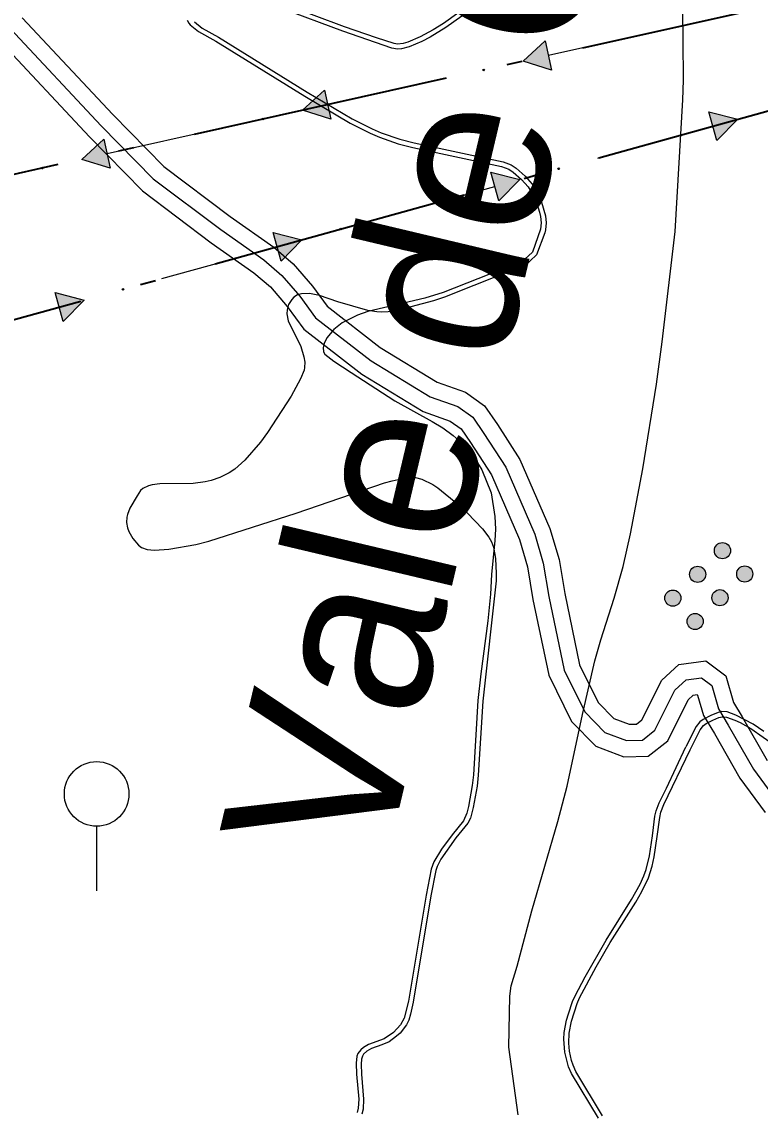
# Model space of a CAD drawing. Extents: x -64005 to -55000, y -89025 to -80000.
# Drawn here: x -61242 to -60785, y -85181 to -84506 of the extents above; entities that cross this region are included whole.
import ezdxf
from ezdxf.enums import TextEntityAlignment as Align

# ---------------------------------------------------------------- set-up
doc = ezdxf.new("R2010")
doc.units = 0
doc.header["$LTSCALE"] = 32
doc.linetypes.add('DOT_DASHED', pattern=[7.7, 5, -1.2, 0.3, -1.2])
doc.linetypes.add('LONG_DASHED', pattern=[7.5, 6, -1.5])
for name, color, linetype, lineweight in [('12', 7, 'Continuous', 25), ('18', 7, 'Continuous', 25), ('2', 7, 'Continuous', 25), ('24', 7, 'Continuous', 25), ('32', 7, 'Continuous', 25), ('39', 7, 'LONG_DASHED', 25), ('7', 7, 'Continuous', 13), ('8', 7, 'Continuous', 25)]:
    doc.layers.add(name, color=color, linetype=linetype, lineweight=lineweight)
doc.layers.add('46', color=7, linetype='Continuous')

msp = doc.modelspace()

# ---------------------------------------------------------------- hatches: boundary and pattern name
at = {"layer": '12'}
for points in [[(-60804.96, -84829.87, 1), (-60812.19, -84836.78, 1)], [(-60820.32, -84844.56, 1), (-60827.55, -84851.47, 1)], [(-60791.14, -84844.33, 1), (-60798.37, -84851.24, 1)], [(-60835.68, -84859.24, 1), (-60842.91, -84866.15, 1)], [(-60806.5, -84859.01, 1), (-60813.73, -84865.92, 1)], [(-60821.86, -84873.7, 1), (-60829.09, -84880.61, 1)]]:
    msp.add_hatch(color=256, dxfattribs=at).paths.add_polyline_path(points)
at = {"layer": '18'}
for points in [[(-60914.34, -84536.06), (-60931.98, -84530.5), (-60918.35, -84518)], [(-61051.01, -84566.42), (-61068.65, -84560.87), (-61055.02, -84548.36)], [(-60816.99, -84561.77), (-60799.08, -84566.41), (-60812.06, -84579.6)], [(-61187.67, -84596.78), (-61205.32, -84591.23), (-61191.69, -84578.72)], [(-60951.93, -84599.08), (-60934.02, -84603.72), (-60947, -84616.91)], [(-61086.86, -84636.39), (-61068.96, -84641.03), (-61081.93, -84654.22)], [(-61221.8, -84673.7), (-61203.89, -84678.35), (-61216.87, -84691.53)]]:
    msp.add_hatch(color=256, dxfattribs=at).paths.add_polyline_path(points)

# ---------------------------------------------------------------- linework, layer by layer
at = {"layer": '12'}
for centre in [(-60808.57, -84833.33), (-60823.93, -84848.01), (-60794.75, -84847.78), (-60839.29, -84862.7), (-60810.11, -84862.47), (-60825.47, -84877.15)]:
    msp.add_circle(centre, 5, dxfattribs=at)
at = {"layer": '18'}
for p, q in [((-60844.12, -84510.98), (-60916.34, -84527.03)), ((-60980.79, -84541.35), (-61053.01, -84557.39)), ((-61117.46, -84571.71), (-61189.68, -84587.75)), ((-60885.83, -84590.4), (-60814.52, -84570.68)), ((-61020.77, -84627.71), (-60949.46, -84607.99)), ((-61155.7, -84665.02), (-61084.4, -84645.3)), ((-61290.64, -84702.33), (-61219.33, -84682.62))]:
    msp.add_line(p, q, dxfattribs=at)
at = {"layer": '18', "linetype": 'DOT_DASHED', "lineweight": 40}
for points in [[(-55000.81, -81341.27), (-57492.65, -83191.85), (-58506.34, -83610.82), (-59176.97, -83888), (-59245.7, -83916.4), (-60498.5, -84434.2), (-61697.45, -84700.56), (-63379.7, -85074.29), (-63500.32, -85101.08), (-63736.4, -85153.53), (-64000, -85168.65)], [(-64000, -85400.95), (-63756.78, -85343.55), (-63583.22, -85302.6), (-63160.94, -85202.94), (-62774.07, -85111.63), (-62063.05, -84888.71), (-61746.39, -84828.12), (-61731.7, -84825.31), (-61594.06, -84786.87), (-61360.14, -84721.55), (-60481.8, -84478.68), (-59562.86, -84105.04), (-59208.4, -83960.92), (-58840.52, -84105.61)]]:
    msp.add_lwpolyline(points, dxfattribs=at)
at = {"layer": '18'}
for points in [[(-60914.34, -84536.06), (-60931.98, -84530.5), (-60918.35, -84518)], [(-61051.01, -84566.42), (-61068.65, -84560.87), (-61055.02, -84548.36)], [(-60816.99, -84561.77), (-60799.08, -84566.41), (-60812.06, -84579.6)], [(-61187.67, -84596.78), (-61205.32, -84591.23), (-61191.69, -84578.72)], [(-60951.93, -84599.08), (-60934.02, -84603.72), (-60947, -84616.91)], [(-61086.86, -84636.39), (-61068.96, -84641.03), (-61081.93, -84654.22)], [(-61221.8, -84673.7), (-61203.89, -84678.35), (-61216.87, -84691.53)]]:
    msp.add_lwpolyline(points, close=True, dxfattribs=at)
for centre in [(-60956.39, -84535.93), (-61093.05, -84566.29), (-61229.72, -84596.65), (-60909.93, -84597.06), (-61044.86, -84634.37), (-61179.8, -84671.68)]:
    msp.add_circle(centre, 0.5, dxfattribs=at)
at = {"layer": '2'}
msp.add_lwpolyline([(-60935.01, -85182.4), (-60940.79, -85140.62), (-60940.32, -85108.97), (-60939.44, -85102.67), (-60935.68, -85090.35), (-60926.68, -85056.21), (-60910.4, -85000.97), (-60904.63, -84979.07), (-60895.16, -84934.72), (-60887.64, -84901.58), (-60883.92, -84888.53), (-60875.55, -84862.66), (-60869.99, -84843.06), (-60865.49, -84823.03), (-60857.92, -84782.69), (-60849.35, -84730.43), (-60845.83, -84704.2), (-60837.93, -84635.95), (-60833, -84554.49), (-60832.59, -84542.19), (-60832.92, -84517.54), (-60833.02, -84499.06)], dxfattribs=at)
at = {"layer": '24'}
for points in [[(-60971.79, -84500.29), (-60981.4, -84507.2), (-60987.68, -84511.15), (-60995.75, -84515.42), (-61003.43, -84518.63), (-61006.22, -84519.46), (-61009.8, -84519.86), (-61011.9, -84519.64), (-61022.88, -84516.14), (-61042.71, -84509.17), (-61080.25, -84495.18)], [(-61139.97, -84505.09), (-61139.03, -84507.05), (-61138.27, -84507.93), (-61132.99, -84512.11), (-61122.23, -84518.2), (-61067.08, -84552.22), (-61039.14, -84568.79), (-61026.73, -84575.13), (-61021.02, -84577.54), (-61009.33, -84581.57), (-61000.36, -84583.88), (-60945.43, -84595.66), (-60940.88, -84597.39), (-60938.11, -84599.18), (-60932.93, -84603.73), (-60928.96, -84608.29), (-60925.6, -84613.8), (-60923.52, -84618.64), (-60921.81, -84623.9), (-60921.19, -84626.58), (-60920.77, -84630.6), (-60921.14, -84634.5), (-60926.27, -84648.59), (-60933.19, -84655.01), (-60934.3, -84655.88), (-60936.84, -84657.08), (-60945.32, -84659.33), (-60981.58, -84673.66), (-60992.96, -84677.21), (-61028.17, -84685.37), (-61034.66, -84687.69), (-61043.95, -84692.37), (-61049.14, -84696.58), (-61053.45, -84701.76), (-61055.21, -84705.09), (-61055.89, -84707.61), (-61055.62, -84710.4), (-61054.75, -84711.8), (-61049.12, -84716.08), (-61038.52, -84723.2), (-61011.38, -84740.54), (-60988.27, -84753.43), (-60981.74, -84757.36), (-60975.29, -84762), (-60967.93, -84768.76), (-60962.24, -84775.66), (-60957.66, -84783.24), (-60951.8, -84797.49), (-60949.42, -84812.29), (-60949.08, -84820.03), (-60949.43, -84827.03), (-60951.61, -84848.09), (-60952.28, -84860.19), (-60953.89, -84876.71), (-60958.14, -84909.66), (-60959.94, -84926.16), (-60962.75, -84972.02), (-60963.48, -84978.58), (-60965.78, -84991.61), (-60966.76, -84995.68), (-60968.91, -85000.44), (-60975.97, -85009.13), (-60982.45, -85018.06), (-60987.32, -85025.97), (-60988.85, -85030.33), (-60992.02, -85046.46), (-61002.99, -85112.04), (-61005.65, -85122.68), (-61007.91, -85126.82), (-61012.36, -85131.54), (-61018.01, -85135.4)], [(-60882.77, -85182.98), (-60899.26, -85155.62), (-60901.09, -85151.63), (-60901.99, -85148.85), (-60903.24, -85143.13), (-60903.78, -85138.1), (-60903.5, -85131.81), (-60902.11, -85124.46), (-60898.6, -85113.49), (-60897.02, -85109.96), (-60886.76, -85090.82), (-60878.01, -85075.85), (-60862.21, -85050.74), (-60858.45, -85044.21), (-60854.4, -85035.69), (-60852.1, -85028.62), (-60850.89, -85022.82), (-60848.89, -85010.25), (-60847.43, -84998.48), (-60846.7, -84995.16), (-60844.95, -84990.46), (-60828.65, -84956.53), (-60822.43, -84944.13), (-60820.39, -84941.63), (-60818.59, -84940.34), (-60814.51, -84938.19), (-60810.71, -84936.58), (-60808.79, -84936.14), (-60806, -84936.3), (-60800.93, -84938.13), (-60797.6, -84939.7), (-60791.08, -84943.37), (-60775.61, -84954.14)], [(-61018.01, -85135.4), (-61027.67, -85138.91), (-61030.74, -85140.66), (-61032.58, -85142.22), (-61034.36, -85144.53), (-61035, -85146.1), (-61035.39, -85150.39), (-61035.16, -85157.32), (-61033.78, -85172.63), (-61034.11, -85178.26), (-61034.79, -85181.06)]]:
    msp.add_lwpolyline(points, dxfattribs=at)
at = {"layer": '32'}
msp.add_line((-61196.1, -85003.85), (-61196.1, -85043.85), dxfattribs=at)
msp.add_circle((-61196.1, -84983.85), 20, dxfattribs=at)
at = {"layer": '39'}
msp.add_lwpolyline([(-61249.71, -84510.35), (-61193.34, -84570.41), (-61161.06, -84603.22), (-61119.26, -84634.7), (-61092.54, -84653.48), (-61081.42, -84663.01), (-61070.31, -84675.96), (-61060.52, -84689.19), (-61026.12, -84715.91), (-60989.61, -84738.12), (-60972.41, -84744.21), (-60963.15, -84750.82), (-60956.27, -84760.88), (-60942.78, -84781.78), (-60924.79, -84823.05), (-60919.49, -84841.05), (-60916.06, -84861.68), (-60906.53, -84907.19), (-60893.83, -84933.12), (-60881.39, -84945.82), (-60867.9, -84950.85), (-60858.11, -84950.58), (-60850.43, -84944.5), (-60838, -84919.63), (-60831.12, -84913.27), (-60821.58, -84911.94), (-60815.23, -84916.71), (-60811, -84931.26), (-60804.92, -84941.31), (-60789.3, -84968.57), (-60773.96, -84989.47)], dxfattribs=at)
at = {"layer": '7', "lineweight": 25}
for points in [[(-60969.92, -84502.65), (-60979.77, -84509.73), (-60989.57, -84515.68), (-60994.63, -84518.24), (-61002.59, -84521.57), (-61007.35, -84522.8), (-61009.78, -84522.96), (-61013.3, -84522.42), (-61043.72, -84511.99), (-61081.48, -84497.92)], [(-61135.57, -84506.1), (-61130.65, -84510), (-61120.64, -84515.66), (-61065.66, -84549.57), (-61037.81, -84566.09), (-61025.55, -84572.35), (-61019.91, -84574.73), (-61008.35, -84578.71)], [(-61008.35, -84578.71), (-60999.49, -84581), (-60969.63, -84587.48), (-60944.27, -84592.84), (-60939.35, -84594.71), (-60936.35, -84596.64), (-60930.75, -84601.57), (-60926.47, -84606.48), (-60924.18, -84609.97), (-60920.61, -84617.63), (-60918.1, -84626.2), (-60917.64, -84630.53), (-60918.04, -84634.75), (-60918.64, -84636.78), (-60923.71, -84650.31), (-60931.6, -84657.63), (-60932.76, -84658.53), (-60935.42, -84659.8), (-60941.37, -84661.27), (-60944.27, -84662.14), (-60980.62, -84676.51), (-60987.5, -84678.7), (-61001.47, -84682.43), (-61015.55, -84685.53), (-61019.77, -84685.83), (-61022.61, -84685.67), (-61028.23, -84684.68), (-61046.83, -84679.34), (-61058.1, -84675.4), (-61064.3, -84674.27), (-61069.19, -84674.36), (-61071.63, -84675.12), (-61074.02, -84676.59), (-61075.32, -84677.88), (-61077.26, -84681.03), (-61078.2, -84684.41), (-61078.31, -84686.73), (-61077.54, -84691.17), (-61069.65, -84706.95), (-61067.73, -84713.46), (-61067.2, -84716.79), (-61067.31, -84720.04), (-61067.68, -84721.6), (-61069.81, -84727.09), (-61075.57, -84737.66), (-61090.22, -84760.21), (-61094.61, -84766.16), (-61104.31, -84777.39), (-61110.6, -84782.96), (-61114.09, -84785.27), (-61119.8, -84788.1), (-61125.27, -84789.91), (-61128.96, -84790.74), (-61136.42, -84791.77), (-61156.99, -84792.06), (-61161.74, -84792.63), (-61164.05, -84793.23), (-61167.41, -84794.88), (-61168.9, -84796.2), (-61171.07, -84799.39), (-61175.44, -84807.04), (-61177, -84810.94), (-61177.4, -84812.52), (-61177.55, -84815.82), (-61176.91, -84819.22), (-61176.09, -84821.48), (-61173.62, -84825.87), (-61170.19, -84829.88), (-61168.24, -84831.35), (-61164.89, -84832.63), (-61160.37, -84833.08), (-61151.35, -84832.34), (-61134.73, -84829.6), (-61126.56, -84827.55), (-61072.47, -84810.07), (-61017.82, -84791.47), (-61013.17, -84790.08), (-61003.72, -84788.09), (-61000.73, -84787.92), (-60998.71, -84788.13), (-60994.71, -84789.21), (-60987.94, -84792.46), (-60984.84, -84794.57), (-60972.4, -84804.64), (-60966.53, -84810.05), (-60957.24, -84819.91), (-60953.26, -84824.96), (-60951.6, -84827.8), (-60950.26, -84831.19), (-60949.07, -84838.22), (-60948.6, -84847.44), (-60948.78, -84852.03), (-60956.95, -84926.42), (-60959.76, -84972.34), (-60960.51, -84979.04), (-60962.86, -84992.35), (-60964.67, -84998.9), (-60966.24, -85001.93), (-60973.58, -85010.94), (-60982.88, -85024.18), (-60985.22, -85028.78)], [(-60782.87, -84945.29), (-60789.59, -84940.76), (-60800.2, -84935.12), (-60805.65, -84933.15), (-60808.97, -84932.96), (-60811.27, -84933.48), (-60815.79, -84935.4), (-60820.45, -84937.86), (-60822.49, -84939.32), (-60824.82, -84942.18), (-60831.14, -84954.8)], [(-60885.37, -85184.49), (-60902.01, -85156.87), (-60903.95, -85152.64), (-60906.23, -85143.63), (-60906.84, -85135.54), (-60906.51, -85131.52), (-60905.04, -85123.79), (-60903.98, -85119.97), (-60901.39, -85112.36), (-60899.75, -85108.7), (-60893.65, -85097.05), (-60880.59, -85074.32), (-60864.82, -85049.25), (-60859.48, -85039.64), (-60857.21, -85034.6), (-60855.76, -85030.54), (-60853.83, -85022.19), (-60851.86, -85009.8), (-60851.23, -85004.62), (-60850.37, -84997.71), (-60849.61, -84994.3), (-60847.8, -84989.45), (-60843.13, -84980.21), (-60831.14, -84954.8)], [(-60985.22, -85028.78), (-60985.97, -85031.23), (-60989.07, -85047), (-61000.05, -85112.65), (-61001.73, -85120.19), (-61002.87, -85123.92), (-61004.21, -85126.79), (-61008.22, -85131.81), (-61010.35, -85133.8), (-61014.98, -85137.16), (-61019.47, -85139.21), (-61025.8, -85141.38), (-61028.78, -85143.08), (-61030.8, -85144.94), (-61031.55, -85146.04), (-61032.16, -85147.88), (-61032.37, -85150.98), (-61032.16, -85157.18), (-61030.76, -85172.67), (-61031.12, -85178.88), (-61031.88, -85181.97)]]:
    msp.add_lwpolyline(points, dxfattribs=at)
at = {"layer": '8'}
msp.add_lwpolyline([(-61242.24, -84503.7), (-61186.13, -84563.48), (-61154.45, -84595.67), (-61113.37, -84626.61), (-61086.4, -84645.57), (-61074.33, -84655.92), (-61062.48, -84669.72), (-61053.3, -84682.14), (-61020.43, -84707.65), (-60985.3, -84729.04), (-60967.75, -84735.25), (-60955.9, -84743.71), (-60947.94, -84755.34), (-60933.94, -84777.04), (-60915.37, -84819.63), (-60909.73, -84838.81), (-60906.23, -84859.83), (-60897, -84903.92), (-60885.56, -84927.27), (-60875.81, -84937.23), (-60866.23, -84940.8), (-60861.71, -84940.68), (-60858.38, -84938.04), (-60846.13, -84913.52), (-60835.6, -84903.8), (-60818.87, -84901.47), (-60806.56, -84910.72), (-60801.76, -84927.21), (-60796.3, -84936.24), (-60780.9, -84963.11)], dxfattribs=at)
at = {"layer": '8', "linetype": 'LONG_DASHED'}
msp.add_lwpolyline([(-61257.18, -84517), (-61200.55, -84577.34), (-61167.67, -84610.76), (-61125.15, -84642.79), (-61098.68, -84661.39), (-61088.51, -84670.1), (-61078.14, -84682.2), (-61067.74, -84696.24), (-61031.82, -84724.16), (-60993.92, -84747.2), (-60977.07, -84753.17), (-60970.4, -84757.93), (-60964.6, -84766.42), (-60951.62, -84786.52), (-60934.21, -84826.47), (-60929.25, -84843.29), (-60925.89, -84863.53), (-60916.06, -84910.46), (-60902.1, -84938.97), (-60886.97, -84954.41), (-60869.57, -84960.9), (-60854.51, -84960.48), (-60842.48, -84950.96), (-60829.87, -84925.73), (-60826.64, -84922.74), (-60824.3, -84922.41), (-60823.91, -84922.7), (-60820.25, -84935.31), (-60813.54, -84946.38), (-60797.7, -84974.03), (-60782.01, -84995.41)], dxfattribs=at)

# ---------------------------------------------------------------- texts
at = {"layer": '46'}
msp.add_text('Vale de Cabras', height=105, rotation=76.652, dxfattribs=at).set_placement((-60906.16, -84560.49), align=Align.CENTER)

doc.saveas('drawing.dxf')
